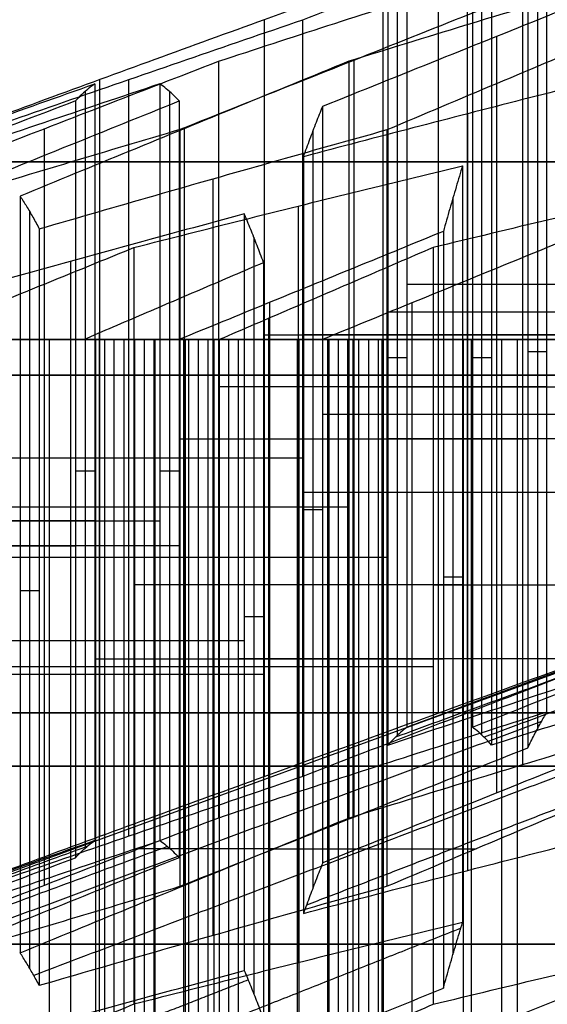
# Model space of a CAD drawing. Header units: centimetres. Extents: x -2.49 to 2.49, y -2.2 to 3.1.
# Tile 471 of 656: x -0.5054 to -0.4683, y -0.8992 to -0.83. Entities that reach past the tile are written whole.
import ezdxf

# ---------------------------------------------------------------- set-up
doc = ezdxf.new("R2010")
doc.units = ezdxf.units.CM
doc.layers.add('Default', color=7, linetype='Continuous', true_color=0x000000)

# ---------------------------------------------------------------- blocks, each defined once
blk = doc.blocks.new('18388')
at = {"layer": 'Default'}
for p, q in [((-4.75951, 13.14449, -0.02803), (-4.75951, 12.6124, -0.02803)), ((-4.73921, 13.14449, -0.44003), (-4.73921, 12.6124, -0.44003)), ((-4.7881, 12.59689, 0.36782), (-4.7881, 13.12897, 0.36782)), ((-4.72875, 12.59689, -0.83677), (-4.72875, 13.12897, -0.83677)), ((-4.68978, 13.13329, 0.97642), (-4.68978, 12.6012, 0.97642)), ((-4.79856, 13.10827, 0.76456), (-4.79856, 12.57618, 0.76456)), ((-4.70015, 13.10827, -1.23262), (-4.70015, 12.57618, -1.23262)), ((-4.71837, 12.55624, 1.37227), (-4.71837, 13.08833, 1.37227)), ((-4.81886, 13.07139, 1.17656), (-4.81886, 12.5393, 1.17656)), ((-4.99738, 12.52579, -0.03975), (-4.99738, 13.05788, -0.03975)), ((-4.97707, 12.52579, -0.45175), (-4.97707, 13.05788, -0.45175)), ((-5.00784, 13.04951, 0.35699), (-5.00784, 12.51742, 0.35699)), ((-4.94848, 13.04951, -0.8476), (-4.94848, 12.51742, -0.8476)), ((-4.73868, 12.5018, 1.78427), (-4.73868, 13.03389, 1.78427)), ((-5.03643, 12.49127, 0.75284), (-5.03643, 13.02336, 0.75284)), ((-4.93802, 12.49127, -1.24434), (-4.93802, 13.02336, -1.24434)), ((-4.84746, 12.48991, 1.57241), (-4.84746, 13.022, 1.57241)), ((-4.91772, 12.45605, -1.65634), (-4.91772, 12.98814, -1.65634)), ((-4.74914, 12.97473, 2.18101), (-4.74914, 12.44264, 2.18101)), ((-4.85792, 12.96896, 1.96915), (-4.85792, 12.43687, 1.96915)), ((-5.0468, 12.43292, -1.4562), (-5.0468, 12.96501, -1.4562)), ((-4.88912, 12.94694, -2.05219), (-4.88912, 12.41485, -2.05219)), ((-5.01821, 12.92994, -1.85205), (-5.01821, 12.39785, -1.85205)), ((-4.5367, 12.91382, 0.10487), (-4.78134, 12.91382, 0.23049)), ((-4.50441, 12.91382, -0.55038), (-4.73551, 12.91382, -0.69944)), ((-4.87822, 12.90108, 2.38115), (-4.87822, 12.36899, 2.38115)), ((-4.77773, 12.36899, 2.57686), (-4.77773, 12.90108, 2.57686)), ((-4.56377, 12.89434, 0.65421), (-4.79487, 12.89434, 0.50515)), ((-4.47734, 12.89434, -1.09972), (-4.72198, 12.89434, -0.9741)), ((-4.87866, 12.3579, -2.44893), (-4.87866, 12.88999, -2.44893)), ((-4.99791, 12.8798, -2.26405), (-4.99791, 12.35, -2.26405)), ((-4.88183, 12.87829, 0.03478), (-4.63719, 12.87829, -0.09083)), ((-4.62366, 12.87829, -0.3655), (-4.85476, 12.87829, -0.51456)), ((-4.98745, 12.35, -2.66079), (-4.98745, 12.875, -2.66079)), ((-4.96617, 12.35, 3.98159), (-4.96617, 12.875, 3.98159)), ((-4.95885, 12.875, -3.05664), (-4.95885, 12.35, -3.05664)), ((-4.93855, 12.875, -3.46864), (-4.93855, 12.35, -3.46864)), ((-4.93758, 12.875, 3.58574), (-4.93758, 12.35, 3.58574)), ((-4.92809, 12.35, -3.86538), (-4.92809, 12.875, -3.86538)), ((-4.91728, 12.875, 3.17374), (-4.91728, 12.35, 3.17374)), ((-4.90682, 12.35, 2.777), (-4.90682, 12.875, 2.777)), ((-4.85836, 12.35, -2.86093), (-4.85836, 12.875, -2.86093)), ((-4.85739, 12.35, 4.19345), (-4.85739, 12.875, 4.19345)), ((-4.83709, 12.35, 3.78145), (-4.83709, 12.875, 3.78145)), ((-4.82977, 12.875, -3.25678), (-4.82977, 12.35, -3.25678)), ((-4.8193, 12.35, -3.65352), (-4.8193, 12.875, -3.65352)), ((-4.80849, 12.875, 3.3856), (-4.80849, 12.35, 3.3856)), ((-4.799, 12.35, -4.06552), (-4.799, 12.875, -4.06552)), ((-4.79803, 12.35, 2.98886), (-4.79803, 12.875, 2.98886)), ((-4.69655, 12.86658, 1.11376), (-4.68301, 12.86658, 0.83909)), ((-4.78134, 12.86223, 0.23049), (-4.79487, 12.86223, 0.50515)), ((-4.72198, 12.86223, -0.9741), (-4.73551, 12.86223, -0.69944)), ((-4.68301, 12.84191, 0.83909), (-4.91411, 12.84191, 0.69003)), ((-4.82247, 12.84191, -1.16981), (-4.57783, 12.84191, -1.29542)), ((-4.59606, 12.82226, 1.30946), (-4.84069, 12.82226, 1.43508)), ((-4.94118, 12.80531, 1.23937), (-4.69655, 12.80531, 1.11376)), ((-4.5643, 12.80531, -1.57009), (-4.7954, 12.80531, -1.71915)), ((-4.88183, 12.79164, 0.03478), (-5.11293, 12.79164, -0.11428)), ((-4.85476, 12.79164, -0.51456), (-5.09939, 12.79164, -0.38894)), ((-5.0146, 12.78279, 0.49433), (-5.00107, 12.78279, 0.21966)), ((-4.95525, 12.78279, -0.71026), (-4.94171, 12.78279, -0.98493)), ((-4.62313, 12.7674, 1.8588), (-4.85423, 12.7674, 1.70974)), ((-4.91411, 12.75725, 0.69003), (-5.15875, 12.75725, 0.81565)), ((-4.82247, 12.75725, -1.16981), (-5.05357, 12.75725, -1.31887)), ((-4.84069, 12.75537, 1.43508), (-4.85423, 12.75537, 1.70974)), ((-5.00107, 12.74753, 0.21966), (-5.23217, 12.74753, 0.0706)), ((-5.19988, 12.74753, -0.58465), (-4.95525, 12.74753, -0.71026)), ((-5.25924, 12.73006, 0.61994), (-5.0146, 12.73006, 0.49433)), ((-4.94171, 12.73006, -0.98493), (-5.17281, 12.73006, -1.13399)), ((-4.94118, 12.72175, 1.23937), (-5.17228, 12.72175, 1.09031)), ((-4.7954, 12.72175, -1.71915), (-5.04004, 12.72175, -1.59353)), ((-4.7559, 12.70816, 2.31835), (-4.74237, 12.70816, 2.04368)), ((-5.04004, 12.69835, -1.59353), (-5.05357, 12.69835, -1.31887)), ((-4.74237, 12.70248, 2.04368), (-4.97347, 12.70248, 1.89462)), ((-4.76311, 12.70248, -2.3744), (-4.51848, 12.70248, -2.50001)), ((-4.89589, 12.68032, -1.91485), (-4.88235, 12.68032, -2.18952)), ((-5.14052, 12.66354, -1.78924), (-4.89589, 12.66354, -1.91485)), ((-4.6304, 12.65737, -0.22817), (-5.10614, 12.48401, -0.25161)), ((-5.00054, 12.65056, 2.44396), (-4.7559, 12.65056, 2.31835)), ((-4.65541, 12.65056, 2.51405), (-4.90005, 12.65056, 2.63967)), ((-4.50494, 12.65056, -2.77468), (-4.73604, 12.65056, -2.92373)), ((-4.97347, 12.64487, 1.89462), (-5.21811, 12.64487, 2.02024)), ((-4.76311, 12.64487, -2.3744), (-4.99421, 12.64487, -2.52346)), ((-4.88235, 12.63965, -2.18952), (-5.11346, 12.63965, -2.33857)), ((-5.03283, 12.6125, 3.09921), (-5.27746, 12.6125, 3.22483)), ((-5.00054, 12.6125, 2.44396), (-5.23164, 12.6125, 2.2949)), ((-5.08117, 12.6125, -2.99383), (-4.83653, 12.6125, -3.11944)), ((-5.0599, 12.6125, 3.64855), (-4.81526, 12.6125, 3.52293)), ((-4.823, 12.6125, -3.39411), (-5.0541, 12.6125, -3.54316)), ((-4.80173, 12.6125, 3.24827), (-5.03283, 12.6125, 3.09921)), ((-4.98068, 12.6125, -2.79812), (-4.99421, 12.6125, -2.52346)), ((-4.73604, 12.6125, -2.92373), (-4.98068, 12.6125, -2.79812)), ((-4.95941, 12.6125, 3.84426), (-4.97294, 12.6125, 4.11892)), ((-4.74184, 12.6125, 4.26798), (-4.97294, 12.6125, 4.11892)), ((-4.71477, 12.6125, 3.71864), (-4.95941, 12.6125, 3.84426)), ((-4.92132, 12.6125, -4.00271), (-4.93486, 12.6125, -3.72805)), ((-4.70375, 12.6125, -3.57899), (-4.93486, 12.6125, -3.72805)), ((-4.67669, 12.6125, -4.12832), (-4.92132, 12.6125, -4.00271)), ((-4.68248, 12.6125, 3.06339), (-4.91358, 12.6125, 2.91433)), ((-4.90005, 12.6125, 2.63967), (-4.91358, 12.6125, 2.91433)), ((-4.83653, 12.6125, -3.11944), (-4.823, 12.6125, -3.39411)), ((-4.81526, 12.6125, 3.52293), (-4.80173, 12.6125, 3.24827)), ((-4.74184, 12.6125, 4.26798), (-4.4972, 12.6125, 4.14236)), ((-4.48367, 12.6125, 3.8677), (-4.71477, 12.6125, 3.71864)), ((-4.70375, 12.6125, -3.57899), (-4.45912, 12.6125, -3.7046))]:
    blk.add_line(p, q, dxfattribs=at)
at = {"layer": 'Default', "extrusion": (0, -1, 0)}
for centre, radius, start, end in [((0, 0, -13), 7.5, 90, 270), ((0, 0, -12.875), 6.675, 92.821011, 272.821011), ((0, 0, -12.875), 6.675, 92.821011, 272.821011), ((0, 0, -12.85), 11.225, 93.014661, 273.014661), ((0, 0, -12.85), 10.5875, 90, 270), ((0, 0, -12.575), 6.975, 92.821011, 272.821011), ((0, 0, -12.45), 11.225, 93.014661, 273.014661)]:
    blk.add_arc(centre, radius, start, end, dxfattribs=at)
at = {"layer": 'Default', "extrusion": (0, 1, 0)}
for centre, radius, start, end in [((0, 0, 12.875), 5.5, 333.29849, 335.60908), ((0, 0, 12.875), 5.5, 26.033, 28.32498), ((0, 0, 12.85), 10.5875, 266.985339, 86.985339), ((0, 0, 12.85), 10.725, 270, 90)]:
    blk.add_arc(centre, radius, start, end, dxfattribs=at)
at = {"layer": 'Default'}
for points, degree in [([(-4.63719, 13.18871, -0.09083), (-4.66439, 13.17891, -0.07687), (-4.71878, 13.15927, -0.04894), (-4.80032, 13.12969, -0.00707), (-4.85466, 13.10987, 0.02083), (-4.88183, 13.09995, 0.03478)], 3), ([(-4.85476, 13.09995, -0.51456), (-4.8291, 13.10987, -0.498), (-4.77776, 13.12969, -0.4649), (-4.70073, 13.15927, -0.41521), (-4.64935, 13.17891, -0.38207), (-4.62366, 13.18871, -0.3655)], 3), ([(-4.91411, 13.0707, 0.69003), (-4.88846, 13.07911, 0.70658), (-4.83715, 13.09584, 0.73967), (-4.76012, 13.12068, 0.78936), (-4.70872, 13.13707, 0.82251), (-4.68301, 13.14521, 0.83909)], 3), ([(-4.57783, 13.14521, -1.29542), (-4.60505, 13.13707, -1.28145), (-4.65945, 13.12068, -1.25352), (-4.741, 13.09584, -1.21164), (-4.79532, 13.07911, -1.18375), (-4.82247, 13.0707, -1.16981)], 3), ([(-4.68301, 12.61313, 0.83909), (-4.68301, 12.87917, 0.83909), (-4.68301, 13.14521, 0.83909)], 2), ([(-4.84069, 13.03917, 1.43508), (-4.81352, 13.0501, 1.42112), (-4.75917, 13.07195, 1.39322), (-4.67763, 13.1047, 1.35135), (-4.62325, 13.12653, 1.32343), (-4.59606, 13.13744, 1.30946)], 3), ([(-4.78134, 12.60246, 0.23049), (-4.78134, 12.86851, 0.23049), (-4.78134, 13.13455, 0.23049)], 2), ([(-4.73551, 13.13455, -0.69944), (-4.73551, 12.86851, -0.69944), (-4.73551, 12.60246, -0.69944)], 2), ([(-4.69655, 13.12002, 1.11376), (-4.72374, 13.10922, 1.12772), (-4.77813, 13.0876, 1.15564), (-4.85967, 13.05515, 1.19751), (-4.91402, 13.03351, 1.22542), (-4.94118, 13.02268, 1.23937)], 3), ([(-4.7954, 13.02268, -1.71915), (-4.76974, 13.03351, -1.70259), (-4.7184, 13.05515, -1.66948), (-4.64136, 13.0876, -1.6198), (-4.58999, 13.10922, -1.58666), (-4.5643, 13.12002, -1.57009)], 3), ([(-4.79487, 13.12199, 0.50515), (-4.79487, 12.85594, 0.50515), (-4.79487, 12.5899, 0.50515)], 2), ([(-4.72198, 13.12199, -0.9741), (-4.72198, 12.85594, -0.9741), (-4.72198, 12.5899, -0.9741)], 2), ([(-4.69655, 13.12002, 1.11376), (-4.69655, 12.85398, 1.11376), (-4.69655, 12.58794, 1.11376)], 2), ([(-4.88183, 13.09995, 0.03478), (-4.90752, 13.09064, 0.0182), (-4.95891, 13.07196, -0.01494), (-5.03594, 13.04378, -0.06462), (-5.08727, 13.02489, -0.09773), (-5.11293, 13.01542, -0.11428)], 3), ([(-5.09939, 13.01542, -0.38894), (-5.07223, 13.02489, -0.40289), (-5.0179, 13.04378, -0.43079), (-4.93635, 13.07196, -0.47266), (-4.88196, 13.09064, -0.50059), (-4.85476, 13.09995, -0.51456)], 3), ([(-4.88183, 13.09995, 0.03478), (-4.88183, 12.83391, 0.03478), (-4.88183, 12.56786, 0.03478)], 2), ([(-4.85476, 12.56786, -0.51456), (-4.85476, 12.83391, -0.51456), (-4.85476, 13.09995, -0.51456)], 2), ([(-5.15875, 12.97588, 0.81565), (-5.13159, 12.98644, 0.8017), (-5.07727, 13.00753, 0.77381), (-4.99572, 13.03914, 0.73194), (-4.94132, 13.06018, 0.70401), (-4.91411, 13.0707, 0.69003)], 3), ([(-4.82247, 13.0707, -1.16981), (-4.84817, 13.06018, -1.18639), (-4.89956, 13.03914, -1.21954), (-4.9766, 13.00753, -1.26922), (-5.02792, 12.98644, -1.30232), (-5.05357, 12.97588, -1.31887)], 3), ([(-4.91411, 13.0707, 0.69003), (-4.91411, 12.80465, 0.69003), (-4.91411, 12.53861, 0.69003)], 2), ([(-4.82247, 13.0707, -1.16981), (-4.82247, 12.80465, -1.16981), (-4.82247, 12.53861, -1.16981)], 2), ([(-4.62313, 13.06324, 1.8588), (-4.64884, 13.05681, 1.84221), (-4.70024, 13.04381, 1.80906), (-4.77727, 13.02395, 1.75938), (-4.82858, 13.01046, 1.72628), (-4.85423, 13.00365, 1.70974)], 3), ([(-5.23217, 12.97231, 0.0706), (-5.20651, 12.98156, 0.08715), (-5.15519, 13.00003, 0.12026), (-5.07815, 13.02753, 0.16994), (-5.02677, 13.04576, 0.20308), (-5.00107, 13.05484, 0.21966)], 3), ([(-4.95525, 13.05484, -0.71026), (-4.98245, 13.04576, -0.69629), (-5.03685, 13.02753, -0.66837), (-5.11839, 13.00003, -0.62649), (-5.17272, 12.98156, -0.5986), (-5.19988, 12.97231, -0.58465)], 3), ([(-5.00107, 13.05484, 0.21966), (-5.00257, 13.05381, 0.25019), (-5.00558, 13.05153, 0.31124), (-5.01009, 13.04753, 0.4028), (-5.0131, 13.04446, 0.46382), (-5.0146, 13.04282, 0.49433)], 3), ([(-5.00107, 13.05484, 0.21966), (-5.00107, 12.7888, 0.21966), (-5.00107, 12.52275, 0.21966)], 2), ([(-4.94171, 13.04282, -0.98493), (-4.94322, 13.04446, -0.95443), (-4.94622, 13.04753, -0.89341), (-4.95073, 13.05153, -0.80185), (-4.95374, 13.05381, -0.74079), (-4.95525, 13.05484, -0.71026)], 3), ([(-4.95525, 13.05484, -0.71026), (-4.95525, 12.7888, -0.71026), (-4.95525, 12.52275, -0.71026)], 2), ([(-5.0146, 13.04282, 0.49433), (-5.04182, 13.03247, 0.5083), (-5.09623, 13.01173, 0.53624), (-5.17777, 12.98058, 0.57811), (-5.23209, 12.95978, 0.606), (-5.25924, 12.94938, 0.61994)], 3), ([(-5.17281, 12.94938, -1.13399), (-5.14717, 12.95978, -1.11744), (-5.09585, 12.98058, -1.08435), (-5.01882, 13.01173, -1.03466), (-4.96742, 13.03247, -1.00151), (-4.94171, 13.04282, -0.98493)], 3), ([(-5.0146, 13.04282, 0.49433), (-5.0146, 12.77678, 0.49433), (-5.0146, 12.51073, 0.49433)], 2), ([(-4.94171, 13.04282, -0.98493), (-4.94171, 12.77678, -0.98493), (-4.94171, 12.51073, -0.98493)], 2), ([(-4.85423, 13.00365, 1.70974), (-4.85272, 13.00786, 1.67926), (-4.84972, 13.0161, 1.61827), (-4.84521, 13.02793, 1.52671), (-4.8422, 13.03549, 1.46563), (-4.84069, 13.03917, 1.43508)], 3), ([(-4.84069, 12.50709, 1.43508), (-4.84069, 12.77313, 1.43508), (-4.84069, 13.03917, 1.43508)], 2), ([(-4.94118, 13.02268, 1.23937), (-4.96689, 13.01508, 1.22279), (-5.01829, 12.99975, 1.18964), (-5.09532, 12.9765, 1.13995), (-5.14664, 12.9608, 1.10686), (-5.17228, 12.95291, 1.09031)], 3), ([(-5.04004, 12.95291, -1.59353), (-5.01289, 12.9608, -1.60747), (-4.95857, 12.9765, -1.63536), (-4.87702, 12.99975, -1.67724), (-4.82261, 13.01508, -1.70517), (-4.7954, 13.02268, -1.71915)], 3), ([(-4.94118, 13.02268, 1.23937), (-4.94118, 12.75664, 1.23937), (-4.94118, 12.49059, 1.23937)], 2), ([(-4.7954, 12.49059, -1.71915), (-4.7954, 12.75664, -1.71915), (-4.7954, 13.02268, -1.71915)], 2), ([(-4.85423, 13.00365, 1.70974), (-4.85423, 12.73761, 1.70974), (-4.85423, 12.47156, 1.70974)], 2), ([(-4.97347, 12.93974, 1.89462), (-4.94783, 12.94632, 1.91116), (-4.89651, 12.95937, 1.94426), (-4.81948, 12.97855, 1.99394), (-4.76808, 12.9911, 2.0271), (-4.74237, 12.9973, 2.04368)], 3), ([(-4.51848, 12.9973, -2.50001), (-4.54569, 12.9911, -2.48604), (-4.6001, 12.97855, -2.4581), (-4.68165, 12.95937, -2.41623), (-4.73596, 12.94632, -2.38834), (-4.76311, 12.93974, -2.3744)], 3), ([(-4.74237, 12.9973, 2.04368), (-4.74388, 12.9924, 2.07423), (-4.74689, 12.98243, 2.13532), (-4.7514, 12.96703, 2.22688), (-4.7544, 12.95647, 2.28786), (-4.7559, 12.95112, 2.31835)], 3), ([(-4.74237, 12.9973, 2.04368), (-4.74237, 12.73126, 2.04368), (-4.74237, 12.46521, 2.04368)], 2), ([(-5.05357, 12.97588, -1.31887), (-5.05357, 12.70984, -1.31887), (-5.05357, 12.44379, -1.31887)], 2), ([(-5.05357, 12.97588, -1.31887), (-5.05206, 12.9736, -1.34941), (-5.04906, 12.96886, -1.41047), (-5.04454, 12.9612, -1.50203), (-5.04154, 12.95573, -1.56304), (-5.04004, 12.95291, -1.59353)], 3), ([(-4.89589, 12.96343, -1.91485), (-4.9231, 12.95606, -1.90088), (-4.97751, 12.94121, -1.87294), (-5.05906, 12.91865, -1.83107), (-5.11337, 12.90341, -1.80318), (-5.14052, 12.89574, -1.78924)], 3), ([(-4.88235, 12.92929, -2.18952), (-4.88386, 12.93333, -2.15903), (-4.88686, 12.94126, -2.09804), (-4.89137, 12.95264, -2.00648), (-4.89438, 12.95989, -1.9454), (-4.89589, 12.96343, -1.91485)], 3), ([(-4.89589, 12.96343, -1.91485), (-4.89589, 12.69739, -1.91485), (-4.89589, 12.43134, -1.91485)], 2), ([(-5.04004, 12.95291, -1.59353), (-5.04004, 12.68686, -1.59353), (-5.04004, 12.42082, -1.59353)], 2), ([(-4.7559, 12.95112, 2.31835), (-4.77658, 12.94266, 2.32896), (-4.81793, 12.92574, 2.35019), (-4.87995, 12.90037, 2.38204), (-4.9213, 12.88346, 2.40327), (-4.94198, 12.875, 2.41389)], 3), ([(-4.84149, 12.875, 2.6096), (-4.82081, 12.88346, 2.59898), (-4.77946, 12.90037, 2.57775), (-4.71744, 12.92574, 2.5459), (-4.67609, 12.94266, 2.52467), (-4.65541, 12.95112, 2.51405)], 3), ([(-4.7559, 12.95112, 2.31835), (-4.7559, 12.68507, 2.31835), (-4.7559, 12.41903, 2.31835)], 2), ([(-5.13264, 12.875, 1.97635), (-5.11496, 12.88219, 1.96727), (-5.07959, 12.89658, 1.94911), (-5.02653, 12.91816, 1.92187), (-4.99116, 12.93255, 1.90371), (-4.97347, 12.93974, 1.89462)], 3), ([(-4.97347, 12.93974, 1.89462), (-4.97347, 12.6737, 1.89462), (-4.97347, 12.40765, 1.89462)], 2), ([(-4.76311, 12.93974, -2.3744), (-4.77982, 12.93255, -2.38518), (-4.81324, 12.91816, -2.40673), (-4.86336, 12.89658, -2.43906), (-4.89677, 12.88219, -2.46061), (-4.91348, 12.875, -2.47138)], 3), ([(-4.76311, 12.93974, -2.3744), (-4.76311, 12.6737, -2.3744), (-4.76311, 12.40765, -2.3744)], 2), ([(-5.00912, 12.875, -2.27128), (-4.99504, 12.88103, -2.2622), (-4.96687, 12.8931, -2.24403), (-4.92461, 12.9112, -2.21678), (-4.89644, 12.92326, -2.19861), (-4.88235, 12.92929, -2.18952)], 3), ([(-4.88235, 12.92929, -2.18952), (-4.88235, 12.66325, -2.18952), (-4.88235, 12.3972, -2.18952)], 2), ([(-5.03283, 12.875, 3.09921), (-5.15515, 12.875, 3.16202), (-5.27746, 12.875, 3.22483)], 2), ([(-5.23164, 12.875, 2.2949), (-5.11609, 12.875, 2.36943), (-5.00054, 12.875, 2.44396)], 2), ([(-5.00912, 12.875, -2.27128), (-5.06129, 12.875, -2.30493), (-5.11346, 12.875, -2.33857)], 2), ([(-5.08117, 12.875, -2.99383), (-4.95885, 12.875, -3.05664), (-4.83653, 12.875, -3.11944)], 2), ([(-5.0599, 12.875, 3.64855), (-4.93758, 12.875, 3.58574), (-4.81526, 12.875, 3.52293)], 2), ([(-4.823, 12.875, -3.39411), (-4.93855, 12.875, -3.46864), (-5.0541, 12.875, -3.54316)], 2), ([(-5.03283, 12.35, 3.09921), (-5.03283, 12.6125, 3.09921), (-5.03283, 12.875, 3.09921)], 2), ([(-4.80173, 12.875, 3.24827), (-4.91728, 12.875, 3.17374), (-5.03283, 12.875, 3.09921)], 2), ([(-5.00054, 12.875, 2.44396), (-4.97126, 12.875, 2.42892), (-4.94198, 12.875, 2.41389)], 2), ([(-5.00054, 12.875, 2.44396), (-5.00054, 12.6125, 2.44396), (-5.00054, 12.35, 2.44396)], 2), ([(-4.99421, 12.875, -2.52346), (-4.95385, 12.875, -2.49742), (-4.91348, 12.875, -2.47138)], 2), ([(-4.99421, 12.875, -2.52346), (-4.99421, 12.6125, -2.52346), (-4.99421, 12.35, -2.52346)], 2), ([(-4.98068, 12.875, -2.79812), (-4.98745, 12.875, -2.66079), (-4.99421, 12.875, -2.52346)], 2), ([(-4.98068, 12.875, -2.79812), (-4.98068, 12.6125, -2.79812), (-4.98068, 12.35, -2.79812)], 2), ([(-4.73604, 12.875, -2.92373), (-4.85836, 12.875, -2.86093), (-4.98068, 12.875, -2.79812)], 2), ([(-4.97294, 12.35, 4.11892), (-4.97294, 12.6125, 4.11892), (-4.97294, 12.875, 4.11892)], 2), ([(-4.95941, 12.875, 3.84426), (-4.96617, 12.875, 3.98159), (-4.97294, 12.875, 4.11892)], 2), ([(-4.97294, 12.875, 4.11892), (-4.85739, 12.875, 4.19345), (-4.74184, 12.875, 4.26798)], 2), ([(-4.95941, 12.875, 3.84426), (-4.95941, 12.6125, 3.84426), (-4.95941, 12.35, 3.84426)], 2), ([(-4.71477, 12.875, 3.71864), (-4.83709, 12.875, 3.78145), (-4.95941, 12.875, 3.84426)], 2), ([(-4.93486, 12.35, -3.72805), (-4.93486, 12.6125, -3.72805), (-4.93486, 12.875, -3.72805)], 2), ([(-4.92132, 12.875, -4.00271), (-4.92809, 12.875, -3.86538), (-4.93486, 12.875, -3.72805)], 2), ([(-4.93486, 12.875, -3.72805), (-4.8193, 12.875, -3.65352), (-4.70375, 12.875, -3.57899)], 2), ([(-4.92132, 12.35, -4.00271), (-4.92132, 12.6125, -4.00271), (-4.92132, 12.875, -4.00271)], 2), ([(-4.67669, 12.875, -4.12832), (-4.799, 12.875, -4.06552), (-4.92132, 12.875, -4.00271)], 2), ([(-4.91358, 12.875, 2.91433), (-4.79803, 12.875, 2.98886), (-4.68248, 12.875, 3.06339)], 2), ([(-4.91358, 12.875, 2.91433), (-4.91358, 12.6125, 2.91433), (-4.91358, 12.35, 2.91433)], 2), ([(-4.90005, 12.875, 2.63967), (-4.90682, 12.875, 2.777), (-4.91358, 12.875, 2.91433)], 2), ([(-4.90005, 12.35, 2.63967), (-4.90005, 12.6125, 2.63967), (-4.90005, 12.875, 2.63967)], 2), ([(-4.84149, 12.875, 2.6096), (-4.87077, 12.875, 2.62463), (-4.90005, 12.875, 2.63967)], 2), ([(-4.83653, 12.875, -3.11944), (-4.82977, 12.875, -3.25678), (-4.823, 12.875, -3.39411)], 2), ([(-4.83653, 12.875, -3.11944), (-4.83653, 12.6125, -3.11944), (-4.83653, 12.35, -3.11944)], 2), ([(-4.823, 12.35, -3.39411), (-4.823, 12.6125, -3.39411), (-4.823, 12.875, -3.39411)], 2), ([(-4.81526, 12.35, 3.52293), (-4.81526, 12.6125, 3.52293), (-4.81526, 12.875, 3.52293)], 2), ([(-4.81526, 12.875, 3.52293), (-4.80849, 12.875, 3.3856), (-4.80173, 12.875, 3.24827)], 2), ([(-4.80173, 12.875, 3.24827), (-4.80173, 12.6125, 3.24827), (-4.80173, 12.35, 3.24827)], 2), ([(-4.74184, 12.35, 4.26798), (-4.74184, 12.6125, 4.26798), (-4.74184, 12.875, 4.26798)], 2), ([(-4.74184, 12.875, 4.26798), (-4.61952, 12.875, 4.20517), (-4.4972, 12.875, 4.14236)], 2), ([(-4.73604, 12.35, -2.92373), (-4.73604, 12.6125, -2.92373), (-4.73604, 12.875, -2.92373)], 2), ([(-4.68072, 12.875, -2.88805), (-4.70838, 12.875, -2.90589), (-4.73604, 12.875, -2.92373)], 2), ([(-4.71477, 12.35, 3.71864), (-4.71477, 12.6125, 3.71864), (-4.71477, 12.875, 3.71864)], 2), ([(-4.48367, 12.875, 3.8677), (-4.59922, 12.875, 3.79317), (-4.71477, 12.875, 3.71864)], 2), ([(-4.70375, 12.35, -3.57899), (-4.70375, 12.6125, -3.57899), (-4.70375, 12.875, -3.57899)], 2), ([(-4.70375, 12.875, -3.57899), (-4.58144, 12.875, -3.6418), (-4.45912, 12.875, -3.7046)], 2), ([(-4.31078, 12.7703, 0.35957), (-4.55021, 12.68285, 0.37954), (-4.78964, 12.59541, 0.39951)], 2), ([(-4.25455, 12.7703, -0.78163), (-4.49086, 12.68285, -0.82504), (-4.72716, 12.59541, -0.86846)], 2), ([(-4.5367, 12.69308, 0.10487), (-4.5639, 12.68307, 0.11884), (-4.61828, 12.663, 0.14676), (-4.69983, 12.63279, 0.18863), (-4.75417, 12.61258, 0.21654), (-4.78134, 12.60246, 0.23049)], 3), ([(-4.73551, 12.60246, -0.69944), (-4.70985, 12.61258, -0.68288), (-4.65851, 12.63279, -0.64977), (-4.58148, 12.663, -0.60009), (-4.5301, 12.68307, -0.56695), (-4.50441, 12.69308, -0.55038)], 3), ([(-4.36704, 12.66404, 1.50077), (-4.60959, 12.57069, 1.58413), (-4.85214, 12.47734, 1.66749)], 2), ([(-4.79487, 12.5899, 0.50515), (-4.76922, 12.59855, 0.5217), (-4.7179, 12.61579, 0.55479), (-4.64087, 12.64138, 0.60448), (-4.58948, 12.65829, 0.63763), (-4.56377, 12.66669, 0.65421)], 3), ([(-4.47734, 12.66669, -1.09972), (-4.50456, 12.65829, -1.08574), (-4.55896, 12.64138, -1.05781), (-4.64051, 12.61579, -1.01594), (-4.69483, 12.59855, -0.98804), (-4.72198, 12.5899, -0.9741)], 3), ([(-4.88183, 12.56786, 0.03478), (-4.85466, 12.57779, 0.02083), (-4.80032, 12.5976, -0.00707), (-4.71878, 12.62718, -0.04894), (-4.66439, 12.64683, -0.07687), (-4.63719, 12.65662, -0.09083)], 3), ([(-4.62366, 12.65662, -0.3655), (-4.64935, 12.64683, -0.38207), (-4.70073, 12.62718, -0.41521), (-4.77776, 12.5976, -0.4649), (-4.8291, 12.57779, -0.498), (-4.85476, 12.56786, -0.51456)], 3), ([(-4.68301, 12.61313, 0.83909), (-4.70872, 12.60498, 0.82251), (-4.76012, 12.58859, 0.78936), (-4.83715, 12.56375, 0.73967), (-4.88846, 12.54702, 0.70658), (-4.91411, 12.53861, 0.69003)], 3), ([(-4.82247, 12.53861, -1.16981), (-4.79532, 12.54702, -1.18375), (-4.741, 12.56375, -1.21164), (-4.65945, 12.58859, -1.25352), (-4.60505, 12.60498, -1.28145), (-4.57783, 12.61313, -1.29542)], 3), ([(-4.69655, 12.58794, 1.11376), (-4.69504, 12.59103, 1.08326), (-4.69204, 12.59702, 1.02226), (-4.68753, 12.60542, 0.93071), (-4.68452, 12.61063, 0.86963), (-4.68301, 12.61313, 0.83909)], 3), ([(-4.68687, 12.60648, 0.91756), (-4.92764, 12.51719, 0.9647), (-5.16841, 12.42789, 1.01184)], 2), ([(-4.57396, 12.60648, -1.3739), (-4.80892, 12.51719, -1.44448), (-5.04389, 12.42789, -1.51505)], 2), ([(-4.59606, 12.60535, 1.30946), (-4.62325, 12.59444, 1.32343), (-4.67763, 12.57261, 1.35135), (-4.75917, 12.53986, 1.39322), (-4.81352, 12.51801, 1.42112), (-4.84069, 12.50709, 1.43508)], 3), ([(-4.78134, 12.60246, 0.23049), (-4.78284, 12.60138, 0.26102), (-4.78585, 12.599, 0.32207), (-4.79036, 12.59482, 0.41363), (-4.79337, 12.59161, 0.47465), (-4.79487, 12.5899, 0.50515)], 3), ([(-4.72198, 12.5899, -0.9741), (-4.72348, 12.59161, -0.9436), (-4.72649, 12.59482, -0.88258), (-4.731, 12.599, -0.79102), (-4.73401, 12.60138, -0.72997), (-4.73551, 12.60246, -0.69944)], 3), ([(-4.94118, 12.49059, 1.23937), (-4.91402, 12.50142, 1.22542), (-4.85967, 12.52307, 1.19751), (-4.77813, 12.55551, 1.15564), (-4.72374, 12.57713, 1.12772), (-4.69655, 12.58794, 1.11376)], 3), ([(-4.5643, 12.58794, -1.57009), (-4.58999, 12.57713, -1.58666), (-4.64136, 12.55551, -1.6198), (-4.7184, 12.52307, -1.66948), (-4.76974, 12.50142, -1.70259), (-4.7954, 12.49059, -1.71915)], 3), ([(-5.11293, 12.48333, -0.11428), (-5.08727, 12.4928, -0.09773), (-5.03594, 12.5117, -0.06462), (-4.95891, 12.53987, -0.01494), (-4.90752, 12.55855, 0.0182), (-4.88183, 12.56786, 0.03478)], 3), ([(-4.85476, 12.56786, -0.51456), (-4.88196, 12.55855, -0.50059), (-4.93635, 12.53987, -0.47266), (-5.0179, 12.5117, -0.43079), (-5.07223, 12.4928, -0.40289), (-5.09939, 12.48333, -0.38894)], 3), ([(-4.91411, 12.53861, 0.69003), (-4.94132, 12.52809, 0.70401), (-4.99572, 12.50705, 0.73194), (-5.07727, 12.47544, 0.77381), (-5.13159, 12.45435, 0.8017), (-5.15875, 12.44379, 0.81565)], 3), ([(-5.05357, 12.44379, -1.31887), (-5.02792, 12.45435, -1.30232), (-4.9766, 12.47544, -1.26922), (-4.89956, 12.50705, -1.21954), (-4.84817, 12.52809, -1.18639), (-4.82247, 12.53861, -1.16981)], 3), ([(-4.85423, 12.47156, 1.70974), (-4.82858, 12.47837, 1.72628), (-4.77727, 12.49186, 1.75938), (-4.70024, 12.51172, 1.80906), (-4.64884, 12.52472, 1.84221), (-4.62313, 12.53115, 1.8588)], 3), ([(-5.0065, 12.51858, 0.32995), (-5.23758, 12.43429, 0.34518), (-5.46866, 12.35, 0.36041)], 2), ([(-4.94983, 12.51859, -0.82013), (-5.17832, 12.4343, -0.85799), (-5.40681, 12.35, -0.89585)], 2), ([(-5.00107, 12.52275, 0.21966), (-5.02677, 12.51367, 0.20308), (-5.07815, 12.49544, 0.16994), (-5.15519, 12.46794, 0.12026), (-5.20651, 12.44948, 0.08715), (-5.23217, 12.44022, 0.0706)], 3), ([(-5.19988, 12.44022, -0.58465), (-5.17272, 12.44948, -0.5986), (-5.11839, 12.46794, -0.62649), (-5.03685, 12.49544, -0.66837), (-4.98245, 12.51367, -0.69629), (-4.95525, 12.52275, -0.71026)], 3), ([(-5.0146, 12.51073, 0.49433), (-5.0131, 12.51237, 0.46382), (-5.01009, 12.51544, 0.4028), (-5.00558, 12.51944, 0.31124), (-5.00257, 12.52172, 0.25019), (-5.00107, 12.52275, 0.21966)], 3), ([(-4.95525, 12.52275, -0.71026), (-4.95374, 12.52172, -0.74079), (-4.95073, 12.51944, -0.80185), (-4.94622, 12.51544, -0.89341), (-4.94322, 12.51237, -0.95443), (-4.94171, 12.51073, -0.98493)], 3), ([(-5.25924, 12.41729, 0.61994), (-5.23209, 12.4277, 0.606), (-5.17777, 12.44849, 0.57811), (-5.09623, 12.47964, 0.53624), (-5.04182, 12.50038, 0.5083), (-5.0146, 12.51073, 0.49433)], 3), ([(-4.94171, 12.51073, -0.98493), (-4.96742, 12.50038, -1.00151), (-5.01882, 12.47964, -1.03466), (-5.09585, 12.44849, -1.08435), (-5.14717, 12.4277, -1.11744), (-5.17281, 12.41729, -1.13399)], 3), ([(-4.84069, 12.50709, 1.43508), (-4.8422, 12.5034, 1.46563), (-4.84521, 12.49585, 1.52671), (-4.84972, 12.48401, 1.61827), (-4.85272, 12.47577, 1.67926), (-4.85423, 12.47156, 1.70974)], 3), ([(-5.17228, 12.42082, 1.09031), (-5.14664, 12.42871, 1.10686), (-5.09532, 12.44441, 1.13995), (-5.01829, 12.46767, 1.18964), (-4.96689, 12.48299, 1.22279), (-4.94118, 12.49059, 1.23937)], 3), ([(-4.7954, 12.49059, -1.71915), (-4.82261, 12.48299, -1.70517), (-4.87702, 12.46767, -1.67724), (-4.95857, 12.44441, -1.63536), (-5.01289, 12.42871, -1.60747), (-5.04004, 12.42082, -1.59353)], 3), ([(-4.74237, 12.46521, 2.04368), (-4.76808, 12.45901, 2.0271), (-4.81948, 12.44646, 1.99394), (-4.89651, 12.42728, 1.94426), (-4.94783, 12.41423, 1.91116), (-4.97347, 12.40765, 1.89462)], 3), ([(-4.76311, 12.40765, -2.3744), (-4.73596, 12.41423, -2.38834), (-4.68165, 12.42728, -2.41623), (-4.6001, 12.44646, -2.4581), (-4.54569, 12.45901, -2.48604), (-4.51848, 12.46521, -2.50001)], 3), ([(-4.7559, 12.41903, 2.31835), (-4.7544, 12.42438, 2.28786), (-4.7514, 12.43495, 2.22688), (-4.74689, 12.45034, 2.13532), (-4.74388, 12.46031, 2.07423), (-4.74237, 12.46521, 2.04368)], 3), ([(-4.74362, 12.46112, 2.06904), (-4.88354, 12.40556, 2.13007), (-5.02347, 12.35, 2.1911)], 2), ([(-4.51732, 12.46145, -2.52336), (-4.65099, 12.40572, -2.59802), (-4.78465, 12.35, -2.67269)], 2), ([(-4.44059, 12.4621, 2.65261), (-4.57279, 12.40605, 2.73158), (-4.70499, 12.35, 2.81055)], 2), ([(-5.04004, 12.42082, -1.59353), (-5.04154, 12.42364, -1.56304), (-5.04454, 12.42912, -1.50203), (-5.04906, 12.43677, -1.41047), (-5.05206, 12.44152, -1.34941), (-5.05357, 12.44379, -1.31887)], 3), ([(-5.14052, 12.36365, -1.78924), (-5.11337, 12.37132, -1.80318), (-5.05906, 12.38656, -1.83107), (-4.97751, 12.40912, -1.87294), (-4.9231, 12.42397, -1.90088), (-4.89589, 12.43134, -1.91485)], 3), ([(-4.89589, 12.43134, -1.91485), (-4.89438, 12.4278, -1.9454), (-4.89137, 12.42055, -2.00648), (-4.88686, 12.40917, -2.09804), (-4.88386, 12.40125, -2.15903), (-4.88235, 12.3972, -2.18952)], 3), ([(-4.89313, 12.42477, -1.97074), (-4.98841, 12.38739, -2.00912), (-5.08369, 12.35, -2.04749)], 2), ([(-4.92465, 12.35, 2.40499), (-4.9059, 12.35767, 2.39536), (-4.8684, 12.37301, 2.37611), (-4.81215, 12.39602, 2.34723), (-4.77465, 12.41136, 2.32797), (-4.7559, 12.41903, 2.31835)], 3), ([(-4.65541, 12.41903, 2.51405), (-4.67416, 12.41136, 2.52368), (-4.71166, 12.39602, 2.54294), (-4.76791, 12.37301, 2.57182), (-4.80541, 12.35767, 2.59107), (-4.82416, 12.35, 2.6007)], 3), ([(-4.97347, 12.40765, 1.89462), (-4.98922, 12.40125, 1.90271), (-5.02072, 12.38844, 1.91889), (-5.06797, 12.36922, 1.94315), (-5.09947, 12.35641, 1.95932), (-5.11522, 12.35, 1.96741)], 3), ([(-4.89702, 12.35, -2.46077), (-4.88214, 12.35641, -2.45117), (-4.85238, 12.36922, -2.43198), (-4.80775, 12.38844, -2.40319), (-4.77799, 12.40125, -2.384), (-4.76311, 12.40765, -2.3744)], 3)]:
    blk.add_open_spline(points, degree=degree, dxfattribs=at)
for points, weights in [([(-4.87497, 12.51697, 1.20537), (-4.93454, 12.51697, 0.96442), (-4.97007, 12.51697, 0.71877)], [0.998924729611, 0.997714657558, 0.998940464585]), ([(-4.87533, 12.51697, -1.2039), (-4.81582, 12.51697, -1.44487), (-4.73285, 12.51697, -1.6788)], [0.998940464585, 0.997714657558, 0.998924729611])]:
    blk.add_rational_spline(points, weights, degree=2, dxfattribs=at)
blk = doc.blocks.new('F1610M_ASM')
at = {"layer": 'Default'}
blk.add_blockref('18388', (0, -21.4), dxfattribs=at)

msp = doc.modelspace()

# ---------------------------------------------------------------- block references
at = {"layer": 'Default', "xscale": 0.1, "yscale": 0.1, "zscale": 0.1}
msp.add_blockref('F1610M_ASM', (0, 0), dxfattribs=at)

doc.saveas('drawing.dxf')
